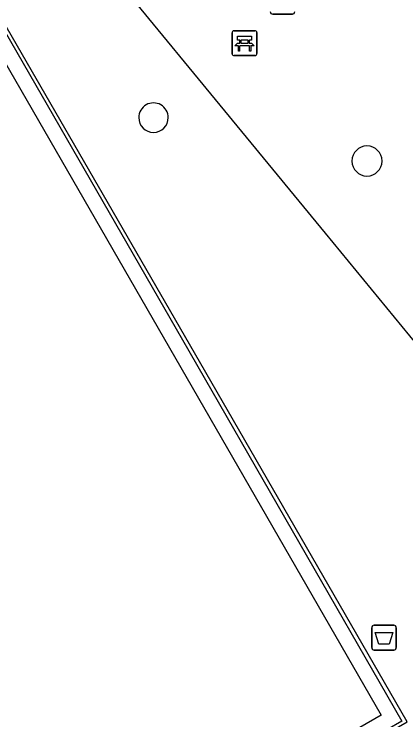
# Model space of a CAD drawing. Extents: x 155018 to 156648, y 383980 to 385733.
# Drawn here: x 155934.81 to 155950.58, y 384992.57 to 385020.95 of the extents above; entities that cross this region are included whole.
import ezdxf

# ---------------------------------------------------------------- set-up
doc = ezdxf.new("R2010")
doc.units = 0
for name, color, linetype in [('IMGEO_Afvalbak', 7, 'Continuous'), ('IMGEO_Bank', 7, 'Continuous'), ('IMGEO_Lijnafwatering', 7, 'Continuous'), ('IMGEO_Pand', 7, 'Continuous'), ('IMGEO_Voetpad_gesloten', 7, 'Continuous')]:
    doc.layers.add(name, color=color, linetype=linetype)

msp = doc.modelspace()

# ---------------------------------------------------------------- linework, layer by layer
at = {"layer": 'IMGEO_Afvalbak'}
for p, q in [((155946.006, 385020.947), (155945.216, 385020.947)), ((155945.216, 385020.947), (155946.006, 385020.947)), ((155949.201, 384995.479), (155949.201, 384996.279)), ((155949.201, 384996.279), (155949.201, 384995.479)), ((155949.301, 384996.379), (155950.091, 384996.379)), ((155950.091, 384996.379), (155949.301, 384996.379)), ((155950.191, 384996.279), (155950.191, 384995.479)), ((155950.191, 384995.479), (155950.191, 384996.279)), ((155950.091, 384995.379), (155949.301, 384995.379)), ((155949.301, 384995.379), (155950.091, 384995.379))]:
    msp.add_line(p, q, dxfattribs=at)
msp.add_lwpolyline([(155949.344, 384996.093), (155950.048, 384996.093), (155949.899, 384995.623), (155949.493, 384995.623), (155949.344, 384996.093)], dxfattribs=at)
for centre, start, end in [((155945.216, 385021.047), 180, 270), ((155945.216, 385021.047), 180, 270), ((155946.006, 385021.047), 270, 0), ((155946.006, 385021.047), 270, 0), ((155949.301, 384996.279), 90, 180), ((155949.301, 384996.279), 90, 180), ((155950.091, 384996.279), 0, 90), ((155950.091, 384996.279), 360, 90), ((155949.301, 384995.479), 180, 270), ((155949.301, 384995.479), 180, 270), ((155950.091, 384995.479), 270, 0), ((155950.091, 384995.479), 270, 0)]:
    msp.add_arc(centre, 0.1, start, end, dxfattribs=at)
at = {"layer": 'IMGEO_Bank'}
for p, q in [((155943.582, 385019.354), (155943.582, 385020.195)), ((155943.582, 385020.195), (155943.582, 385019.354)), ((155943.657, 385020.279), (155944.498, 385020.279)), ((155944.498, 385020.279), (155943.657, 385020.279)), ((155944.582, 385020.204), (155944.582, 385019.363)), ((155944.582, 385019.363), (155944.582, 385020.204)), ((155943.891, 385019.785), (155943.891, 385019.891)), ((155943.935, 385019.891), (155943.935, 385019.785)), ((155944.223, 385019.897), (155943.941, 385019.897)), ((155943.941, 385019.779), (155944.223, 385019.779)), ((155944.229, 385019.785), (155944.229, 385019.891)), ((155944.273, 385019.891), (155944.273, 385019.785)), ((155944.279, 385019.677), (155943.886, 385019.677)), ((155944.507, 385019.279), (155943.666, 385019.279)), ((155943.666, 385019.279), (155944.507, 385019.279))]:
    msp.add_line(p, q, dxfattribs=at)
for points in [[(155943.885, 385019.897), (155943.799, 385019.897), (155943.799, 385020.058), (155944.362, 385020.058), (155944.362, 385019.897), (155944.279, 385019.897)], [(155943.829, 385019.677), (155943.687, 385019.677), (155943.799, 385019.779), (155943.885, 385019.779)], [(155944.279, 385019.779), (155944.362, 385019.779), (155944.474, 385019.677), (155944.335, 385019.677)], [(155943.879, 385019.67), (155943.879, 385019.463), (155943.836, 385019.463), (155943.836, 385019.67)], [(155944.329, 385019.67), (155944.329, 385019.463), (155944.285, 385019.463), (155944.285, 385019.67)]]:
    msp.add_lwpolyline(points, dxfattribs=at)
for centre, radius, start, end in [((155943.66, 385020.201), 0.0779, 92.4484, 184.2845), ((155943.66, 385020.201), 0.0779, 92.4484, 184.2845), ((155944.504, 385020.201), 0.0779, 2.4484, 94.2845), ((155944.504, 385020.201), 0.0779, 2.4484, 94.2845), ((155943.884, 385019.89), 0.00671, 2.8957, 87.1043), ((155943.884, 385019.786), 0.00671, 272.8957, 357.1043), ((155943.941, 385019.89), 0.00671, 92.8957, 177.1043), ((155943.941, 385019.786), 0.00671, 182.8957, 267.1043), ((155944.223, 385019.89), 0.00671, 2.8957, 87.1043), ((155944.223, 385019.786), 0.00671, 272.8957, 357.1043), ((155944.28, 385019.89), 0.00671, 92.8957, 177.1043), ((155944.28, 385019.786), 0.00671, 182.8957, 267.1043), ((155943.829, 385019.67), 0.00671, 2.8957, 87.1043), ((155943.886, 385019.67), 0.00671, 92.8957, 177.1043), ((155944.278, 385019.67), 0.00671, 2.8957, 87.1043), ((155944.335, 385019.67), 0.00671, 92.8957, 177.1043), ((155943.66, 385019.357), 0.0779, 182.4484, 274.2845), ((155943.66, 385019.357), 0.0779, 182.4484, 274.2845), ((155944.504, 385019.357), 0.0779, 272.4484, 4.2845), ((155944.504, 385019.357), 0.0779, 272.4484, 4.2845)]:
    msp.add_arc(centre, radius, start, end, dxfattribs=at)
at = {"layer": 'IMGEO_Lijnafwatering'}
for points in [[(155935.3, 385026.761), (155947.333, 385012.135)], [(155931.696, 385024.994), (155941.58, 385007.853)], [(155947.333, 385012.135), (155959.366, 384997.508)], [(155941.58, 385007.853), (155950.419, 384992.525), (155948.606, 384991.48)]]:
    msp.add_lwpolyline(points, dxfattribs=at)
at = {"layer": 'IMGEO_Pand'}
msp.add_lwpolyline([(155902.475, 385008.1), (155931.167, 385024.688), (155949.576, 384992.767), (155913.964, 384972.207)], dxfattribs=at)
at = {"layer": 'IMGEO_Voetpad_gesloten'}
msp.add_lwpolyline([(155914.251, 384971.5), (155914.373, 384971.571), (155938.439, 384985.458), (155950.631, 384992.493), (155942.064, 385007.325), (155931.817, 385025.064), (155955.448, 385038.728), (155958.02, 385040.155), (155958.285, 385040.332), (155957.893, 385040.987)], dxfattribs=at)
for centre, radius, start, end in [((155940.417, 385016.785), 0.594, 359.9517, 180.0483), ((155940.417, 385016.785), 0.594, 180.0483, 359.9517), ((155949.01, 385015.042), 0.606, 0, 180), ((155949.01, 385015.042), 0.606, 180, 0)]:
    msp.add_arc(centre, radius, start, end, dxfattribs=at)

doc.saveas('drawing.dxf')
